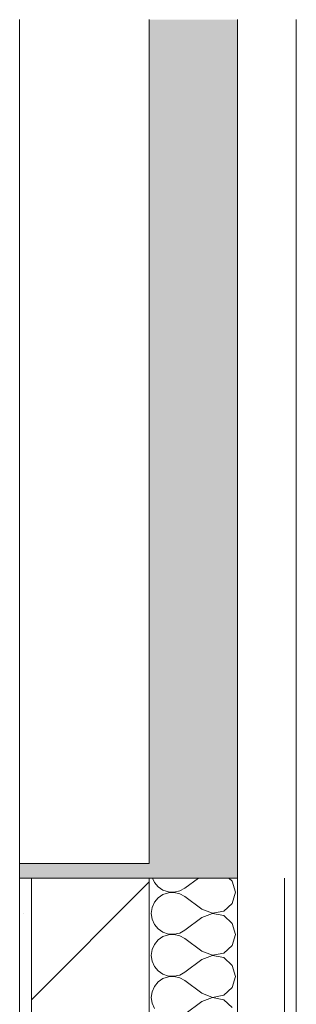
# Model space of a CAD drawing. Header units: millimetres. Extents: x -7218511 to -6645009, y 6003432 to 6221853.
# Tile 341 of 342: x -6651746 to -6651276, y 6019837 to 6021510. Entities that reach past the tile are written whole.
import ezdxf

# ---------------------------------------------------------------- set-up
doc = ezdxf.new("R2010")
doc.units = ezdxf.units.MM
doc.header["$MEASUREMENT"] = 0
doc.layers.add('АР-Стены_внешние_.АР', color=7, linetype='Continuous')
doc.layers.add('Окна Archicad', color=7, linetype='Continuous')
for name, color, linetype, lineweight in [('АР-Стены_внешние_.АР_Ном._пера__1', 7, 'Continuous', 0), ('Окна Archicad_Ном._пера__1', 7, 'Continuous', 0), ('Окна Archicad_Ном._пера__120', 7, 'Continuous', 0)]:
    doc.layers.add(name, color=color, linetype=linetype, lineweight=lineweight)

# ---------------------------------------------------------------- blocks, each defined once
blk = doc.blocks.new('*X848', base_point=(-6115569.5, 6010991.5))
at = {"layer": 'АР-Стены_внешние_.АР_Ном._пера__1', "color": 7, "linetype": 'Continuous', "lineweight": 0}
for p, q in [((-6651520, 6020051.5), (-6651516.7, 6020044.2)), ((-6651516.7, 6020044.2), (-6651510.5, 6020036.6)), ((-6651442.1, 6020051.5), (-6651464.9, 6020034.4)), ((-6651384.6, 6020046.1), (-6651390.5, 6020051.5)), ((-6651379.2, 6020027.3), (-6651384.6, 6020046.1)), ((-6651510.5, 6020036.6), (-6651502.3, 6020031.1)), ((-6651502.3, 6020023.5), (-6651510.5, 6020017.9)), ((-6651502.3, 6020031.1), (-6651493, 6020027.9)), ((-6651493, 6020026.7), (-6651502.3, 6020023.5)), ((-6651493, 6020027.9), (-6651483.2, 6020027.4)), ((-6651483.2, 6020027.1), (-6651493, 6020026.7)), ((-6651483.2, 6020027.4), (-6651473.6, 6020029.7)), ((-6651473.6, 6020024.9), (-6651483.2, 6020027.1)), ((-6651473.6, 6020029.7), (-6651464.9, 6020034.4)), ((-6651464.9, 6020020.1), (-6651473.6, 6020024.9)), ((-6651384.6, 6020008.5), (-6651379.2, 6020027.3)), ((-6651516.7, 6020010.4), (-6651520.7, 6020001.3)), ((-6651510.5, 6020017.9), (-6651516.7, 6020010.4)), ((-6651436.4, 6019998.7), (-6651464.9, 6020020.1)), ((-6651399, 6019995.3), (-6651384.6, 6020008.5)), ((-6651520.7, 6020001.3), (-6651522.1, 6019991.6)), ((-6651522.1, 6019991.6), (-6651520.7, 6019981.8)), ((-6651436.4, 6019998.7), (-6651418.1, 6019991.7)), ((-6651418.1, 6019991.4), (-6651436.4, 6019984.4)), ((-6651418.1, 6019991.7), (-6651399, 6019995.3)), ((-6651399, 6019987.8), (-6651418.1, 6019991.4)), ((-6651520.7, 6019981.8), (-6651516.7, 6019972.8)), ((-6651436.4, 6019984.4), (-6651464.9, 6019963)), ((-6651384.6, 6019974.6), (-6651399, 6019987.8)), ((-6651379.2, 6019955.9), (-6651384.6, 6019974.6)), ((-6651516.7, 6019972.8), (-6651510.5, 6019965.2)), ((-6651510.5, 6019965.2), (-6651502.3, 6019959.6)), ((-6651502.3, 6019959.6), (-6651493, 6019956.5)), ((-6651483.2, 6019956), (-6651473.6, 6019958.2)), ((-6651473.6, 6019958.2), (-6651464.9, 6019963)), ((-6651510.5, 6019946.5), (-6651516.7, 6019938.9)), ((-6651502.3, 6019952.1), (-6651510.5, 6019946.5)), ((-6651493, 6019955.2), (-6651502.3, 6019952.1)), ((-6651493, 6019956.5), (-6651483.2, 6019956)), ((-6651483.2, 6019955.7), (-6651493, 6019955.2)), ((-6651473.6, 6019953.5), (-6651483.2, 6019955.7)), ((-6651464.9, 6019948.7), (-6651473.6, 6019953.5)), ((-6651436.4, 6019927.3), (-6651464.9, 6019948.7)), ((-6651384.6, 6019937.1), (-6651379.2, 6019955.9)), ((-6651520.7, 6019929.9), (-6651522.1, 6019920.1)), ((-6651516.7, 6019938.9), (-6651520.7, 6019929.9)), ((-6651436.4, 6019927.3), (-6651418.1, 6019920.3)), ((-6651418.1, 6019920.3), (-6651399, 6019923.9)), ((-6651399, 6019923.9), (-6651384.6, 6019937.1)), ((-6651522.1, 6019920.1), (-6651520.7, 6019910.4)), ((-6651520.7, 6019910.4), (-6651516.7, 6019901.4)), ((-6651436.4, 6019913), (-6651464.9, 6019891.6)), ((-6651418.1, 6019920), (-6651436.4, 6019913)), ((-6651399, 6019916.4), (-6651418.1, 6019920)), ((-6651384.6, 6019903.2), (-6651399, 6019916.4)), ((-6651516.7, 6019901.4), (-6651510.5, 6019893.8)), ((-6651510.5, 6019893.8), (-6651502.3, 6019888.2)), ((-6651473.6, 6019886.8), (-6651464.9, 6019891.6)), ((-6651379.2, 6019884.4), (-6651384.6, 6019903.2)), ((-6651510.5, 6019875.1), (-6651516.7, 6019867.5)), ((-6651502.3, 6019880.7), (-6651510.5, 6019875.1)), ((-6651502.3, 6019888.2), (-6651493, 6019885.1)), ((-6651493, 6019883.8), (-6651502.3, 6019880.7)), ((-6651493, 6019885.1), (-6651483.2, 6019884.6)), ((-6651483.2, 6019884.3), (-6651493, 6019883.8)), ((-6651483.2, 6019884.6), (-6651473.6, 6019886.8)), ((-6651473.6, 6019882.1), (-6651483.2, 6019884.3)), ((-6651464.9, 6019877.3), (-6651473.6, 6019882.1)), ((-6651436.4, 6019855.9), (-6651464.9, 6019877.3)), ((-6651384.6, 6019865.7), (-6651379.2, 6019884.4)), ((-6651520.7, 6019858.5), (-6651522.1, 6019848.7)), ((-6651516.7, 6019867.5), (-6651520.7, 6019858.5)), ((-6651399, 6019852.5), (-6651384.6, 6019865.7)), ((-6651522.1, 6019848.7), (-6651520.7, 6019839)), ((-6651436.4, 6019841.6), (-6651464.9, 6019820.1)), ((-6651436.4, 6019855.9), (-6651418.1, 6019848.9)), ((-6651418.1, 6019848.6), (-6651436.4, 6019841.6)), ((-6651418.1, 6019848.9), (-6651399, 6019852.5)), ((-6651399, 6019844.9), (-6651418.1, 6019848.6)), ((-6651384.6, 6019831.8), (-6651399, 6019844.9)), ((-6651520.7, 6019839), (-6651516.7, 6019829.9))]:
    blk.add_line(p, q, dxfattribs=at)
blk = doc.blocks.new('Элемент Разреза_8_4', base_point=(-6115569.5, 6010991.5))
at = {"layer": 'АР-Стены_внешние_.АР', "linetype": 'Continuous', "lineweight": 0, "true_color": 0x000000}
h = blk.add_hatch(dxfattribs=at)
h.set_pattern_fill('ШТУКАТУРКА__ГИПС_01_0004', color=18, style=0, pattern_type=2)
h.set_pattern_definition([(45, (-6115569.5, 6011341.54), (-111.36932, 111.36932), [0, -105, 0, -157.5]), (110, (-6115219.5, 6011341.54), (148.00159, 53.868173), [0, -77, 0, -133])])
h.paths.add_polyline_path([(-6651745.7, 6020051.5), (-6651745.7, 6019351.5), (-6651725.7, 6019351.5), (-6651725.7, 6020051.5)])
h = blk.add_hatch(dxfattribs=at)
h.set_pattern_fill('БЛОКИ_БЕТОННЫЕ_ЭФФЕКТИВН_75', color=18, style=0, pattern_type=2)
h.set_pattern_definition([(45, (-6115569.5, 6010991.54), (-127.27922, 127.27922), [])])
h.paths.add_polyline_path([(-6651725.7, 6020051.5), (-6651725.7, 6019351.5), (-6651525.7, 6019351.5), (-6651525.7, 6020051.5)])
at = {"layer": 'АР-Стены_внешние_.АР_Ном._пера__1', "color": 7, "linetype": 'Continuous', "lineweight": 0}
for p, q in [((-6651745.7, 6020051.5), (-6651745.7, 6019451.5)), ((-6651375.7, 6020051.5), (-6651375.7, 6017591.5)), ((-6651295.7, 6020051.5), (-6651295.7, 6017591.5)), ((-6651275.7, 6020051.5), (-6651275.7, 6017591.5))]:
    blk.add_line(p, q, dxfattribs=at)
at = {"layer": 'АР-Стены_внешние_.АР_Ном._пера__1', "color": 7, "linetype": 'Continuous', "lineweight": 15}
for p, q in [((-6651725.7, 6020051.5), (-6651725.7, 6019351.5)), ((-6651525.7, 6020051.5), (-6651725.7, 6020051.5))]:
    blk.add_line(p, q, dxfattribs=at)
at = {"layer": 'АР-Стены_внешние_.АР_Ном._пера__1', "color": 7, "linetype": 'Continuous', "lineweight": 15, "flags": 128}
blk.add_lwpolyline([(-6651525.7, 6020051.5), (-6651525.7, 6019351.5), (-6651525.7, 6019151.5), (-6651525.7, 6017591.5)], dxfattribs=at)
at = {"layer": 'АР-Стены_внешние_.АР', "lineweight": 0}
blk.add_blockref('*X848', (-6115569.5, 6010991.5), dxfattribs=at)
blk = doc.blocks.new('Элемент Разреза_9_4', base_point=(-6115569.5, 6010991.5))
at = {"layer": 'Окна Archicad', "linetype": 'Continuous', "lineweight": 0, "true_color": 0xffffff}
for points in [[(-6651525.7, 6021509.6), (-6651525.7, 6020126.5), (-6651375.7, 6020126.5), (-6651375.7, 6021509.6)], [(-6651525.7, 6020126.5), (-6651525.7, 6020051.5), (-6651375.7, 6020051.5), (-6651375.7, 6020126.5)], [(-6651745.7, 6020051.5), (-6651525.7, 6020051.5), (-6651525.7, 6020076.5), (-6651745.7, 6020076.5)]]:
    blk.add_hatch(color=7, dxfattribs=at).paths.add_polyline_path(points)
at = {"layer": 'Окна Archicad_Ном._пера__1', "color": 7, "linetype": 'Continuous', "lineweight": 0}
for p, q in [((-6651745.7, 6020076.5), (-6651745.7, 6021509.6)), ((-6651275.7, 6021509.6), (-6651275.7, 6020051.5))]:
    blk.add_line(p, q, dxfattribs=at)
at = {"layer": 'Окна Archicad_Ном._пера__120', "color": 7, "linetype": 'Continuous', "lineweight": 0}
for p, q in [((-6651745.7, 6020076.5), (-6651745.7, 6020051.5)), ((-6651525.7, 6020076.5), (-6651745.7, 6020076.5)), ((-6651725.7, 6020051.5), (-6651745.7, 6020051.5)), ((-6651375.7, 6020051.5), (-6651525.7, 6020051.5))]:
    blk.add_line(p, q, dxfattribs=at)
at = {"layer": 'Окна Archicad_Ном._пера__120', "color": 7, "linetype": 'Continuous', "lineweight": 0, "flags": 128}
for points in [[(-6651525.7, 6021509.6), (-6651525.7, 6020126.5), (-6651525.7, 6020076.5)], [(-6651375.7, 6021509.6), (-6651375.7, 6020126.5), (-6651375.7, 6020051.5)]]:
    blk.add_lwpolyline(points, dxfattribs=at)

msp = doc.modelspace()

# ---------------------------------------------------------------- block references
at = {"layer": 'АР-Стены_внешние_.АР', "lineweight": 0}
msp.add_blockref('Элемент Разреза_8_4', (-6115569.5, 6010991.5), dxfattribs=at)
at = {"layer": 'Окна Archicad', "lineweight": 0}
msp.add_blockref('Элемент Разреза_9_4', (-6115569.5, 6010991.5), dxfattribs=at)

doc.saveas('drawing.dxf')
